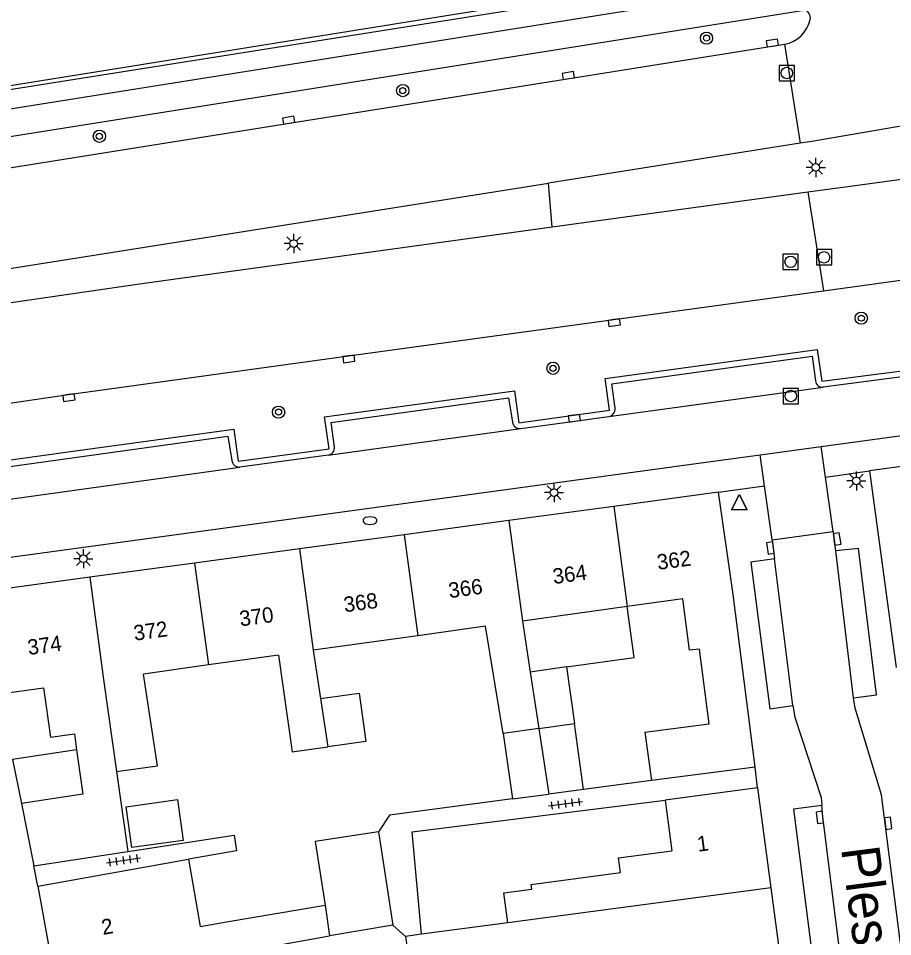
# Model space of a CAD drawing. Extents: x 132999 to 136000, y 398499 to 400501.
# Drawn here: x 133109.7 to 133166.8, y 398579.3 to 398639.2 of the extents above; entities that cross this region are included whole.
import ezdxf

# ---------------------------------------------------------------- set-up
doc = ezdxf.new("R2010")
doc.units = 0
for name, color, linetype in [('gg-afsc-erfafscheiding', 7, 'Continuous'), ('gg-afsc-hekwerk', 7, 'Continuous'), ('gg-anno-huisnummerreeks BGT', 7, 'Continuous'), ('gg-anno-openbare ruimte label', 7, 'Continuous'), ('gg-bbg-gedigitaliseerde bebouwing', 7, 'Continuous'), ('gg-bbg-gedigitaliseerde bijgebouw', 7, 'Continuous'), ('gg-bbg-hoofdgebouw', 7, 'Continuous'), ('gg-bbg-luifel en loopbrug', 7, 'Continuous'), ('gg-bbg-tussenscheiding', 7, 'Continuous'), ('gg-knt-verharding', 7, 'Continuous'), ('gg-knt-verharding nz', 7, 'Continuous'), ('gt-grn-groengrens', 7, 'Continuous'), ('gt-grn-weggrens', 7, 'Continuous'), ('gt-symb-boom', 7, 'Continuous'), ('gt-symb-brandkraan', 7, 'Continuous'), ('gt-symb-kolk', 7, 'Continuous'), ('gt-symb-lichtmast', 7, 'Continuous'), ('gt-symb-rioolschacht', 7, 'Continuous'), ('gt-symb-tegel verharding', 7, 'Continuous'), ('gt-symb-waterafsluiter', 7, 'Continuous')]:
    doc.layers.add(name, color=color, linetype=linetype)

# ---------------------------------------------------------------- blocks, each defined once
blk = doc.blocks.new('gt0-KOLK')
at = {"layer": 'gt-symb-kolk'}
blk.add_lwpolyline([(0, 0), (0.375, 0), (0.375, 0.4), (-0.375, 0.4), (-0.375, 0), (0, 0)], dxfattribs=at)
blk = doc.blocks.new('gt0-BOOM')
at = {"layer": 'gt-symb-boom'}
for radius in [0.4, 0.2]:
    blk.add_circle((0, 0), radius, dxfattribs=at)
blk = doc.blocks.new('gt0-RS')
at = {"layer": 'gt-symb-rioolschacht'}
blk.add_lwpolyline([(-0.5, -0.5), (0.5, -0.5), (0.5, 0.5), (-0.5, 0.5)], close=True, dxfattribs=at)
blk.add_circle((0, 0), 0.375, dxfattribs=at)
blk = doc.blocks.new('gt0-LMAST')
at = {"layer": 'gt-symb-lichtmast'}
for p, q in [((-0.005, 0.246), (-0.005, 0.621)), ((-0.182, 0.173), (-0.447, 0.438)), ((0.172, 0.173), (0.437, 0.438)), ((-0.255, -0.004), (-0.63, -0.004)), ((-0.182, -0.181), (-0.447, -0.446)), ((-0.005, -0.254), (-0.005, -0.629)), ((0.437, -0.446), (0.172, -0.181)), ((0.245, -0.004), (0.62, -0.004))]:
    blk.add_line(p, q, dxfattribs=at)
blk.add_circle((-0.005, -0.004), 0.25, dxfattribs=at)
blk = doc.blocks.new('gt0-WAFSL')
at = {"layer": 'gt-symb-waterafsluiter'}
for p, q in [((-0.5, -0.333), (0, 0.667)), ((0, 0.667), (0.5, -0.333)), ((0.5, -0.333), (-0.5, -0.333))]:
    blk.add_line(p, q, dxfattribs=at)
blk = doc.blocks.new('gt0-TEG1')
at = {"layer": 'gt-symb-tegel verharding'}
for p, q in [((-1.125, 0), (1.125, 0)), ((-0.9, -0.25), (-0.9, 0.25)), ((-0.45, -0.25), (-0.45, 0.25)), ((0, -0.25), (0, 0.25)), ((0.45, -0.25), (0.45, 0.25)), ((0.9, -0.25), (0.9, 0.25))]:
    blk.add_line(p, q, dxfattribs=at)
blk = doc.blocks.new('gt0-BR')
at = {"layer": 'gt-symb-brandkraan'}
for centre, radius, start, end in [((-0.244, 0), 0.206, 107.56694, 252.43307), ((0.599, -2.664), 3, 106.89205, 107.56694), ((0, -0.691), 0.938, 73.10799, 106.89205), ((-0.599, -2.664), 3, 72.43309, 73.10799), ((0.244, 0), 0.206, 287.56695, 72.43309), ((0.599, 2.664), 3, 252.43307, 253.10797), ((0, 0.691), 0.938, 253.10797, 286.89206), ((-0.599, 2.664), 3, 286.89206, 287.56695)]:
    blk.add_arc(centre, radius, start, end, dxfattribs=at)

msp = doc.modelspace()

# ---------------------------------------------------------------- linework, layer by layer
at = {"layer": 'gg-afsc-erfafscheiding'}
for p, q in [((133151.037, 398589.491), (133146.611, 398588.902)), ((133134.161, 398580.045), (133134.997, 398579.312))]:
    msp.add_line(p, q, dxfattribs=at)
for points in [[(133141.968, 398588.284), (133133.957, 398587.218), (133133.234, 398586.129)], [(133136.032, 398579.45), (133135.422, 398586.122), (133151.929, 398588.2)], [(133116.878, 398584.853), (133123.809, 398585.909), (133123.963, 398584.896), (133120.849, 398584.339)]]:
    msp.add_lwpolyline(points, dxfattribs=at)
at = {"layer": 'gg-afsc-hekwerk'}
msp.add_lwpolyline([(133063.432, 398627.493), (133064.478, 398627.655), (133154.062, 398642.043), (133159.126, 398654.715)], dxfattribs=at)
at = {"layer": 'gg-bbg-gedigitaliseerde bebouwing'}
for p, q in [((133153.085, 398601.334), (133149.459, 398600.829)), ((133149.459, 398600.829), (133142.628, 398599.879)), ((133142.628, 398599.879), (133143.133, 398596.56)), ((133135.796, 398598.928), (133128.965, 398597.977)), ((133128.965, 398597.977), (133129.445, 398594.824)), ((133126.717, 398597.664), (133122.133, 398597.026)), ((133122.133, 398597.026), (133117.912, 398596.414)), ((133118.824, 398590.43), (133117.912, 398596.414)), ((133150.599, 398592.634), (133151.037, 398589.491)), ((133116.146, 398590.067), (133118.824, 398590.43)), ((133116.146, 398590.067), (133116.878, 398584.853)), ((133157.8, 398590.35), (133151.037, 398589.491)), ((133157.95, 398589.001), (133151.929, 398588.2)), ((133151.929, 398588.2), (133152.368, 398584.901)), ((133110.76, 398583.921), (133116.878, 398584.853)), ((133111.02, 398582.581), (133120.849, 398584.339)), ((133123.318, 398580.253), (133129.743, 398581.339)), ((133141.666, 398580.199), (133136.032, 398579.45)), ((133126.431, 398578.698), (133130.045, 398579.352)), ((133136.032, 398579.45), (133134.997, 398579.312)), ((133134.997, 398579.312), (133135.24, 398577.489))]:
    msp.add_line(p, q, dxfattribs=at)
for points in [[(133150.599, 398592.634), (133154.795, 398593.17), (133154.17, 398598.059), (133153.515, 398597.975), (133153.085, 398601.334)], [(133141.374, 398592.555), (133140.218, 398599.544), (133135.796, 398598.928)], [(133126.717, 398597.664), (133127.596, 398591.347), (133129.925, 398591.67)], [(133141.666, 398580.199), (133141.406, 398582.156), (133143.23, 398582.399), (133143.19, 398582.693), (133149.027, 398583.469), (133148.898, 398584.439), (133152.368, 398584.901)], [(133120.849, 398584.339), (133121.59, 398579.961), (133123.318, 398580.253)]]:
    msp.add_lwpolyline(points, dxfattribs=at)
at = {"layer": 'gg-bbg-gedigitaliseerde bijgebouw'}
for p, q in [((133145.5, 398596.889), (133143.133, 398596.56)), ((133145.5, 398596.889), (133146.013, 398593.199)), ((133143.694, 398592.877), (133146.013, 398593.199)), ((133143.694, 398592.877), (133144.346, 398588.6)), ((133141.374, 398592.555), (133141.968, 398588.284)), ((133141.968, 398588.284), (133144.346, 398588.6)), ((133133.234, 398586.129), (133134.161, 398580.045)), ((133134.161, 398580.045), (133130.045, 398579.352))]:
    msp.add_line(p, q, dxfattribs=at)
for points in [[(133129.445, 398594.824), (133131.976, 398595.176), (133132.415, 398592.016), (133129.925, 398591.67)], [(133116.777, 398587.768), (133120.119, 398588.237), (133120.493, 398585.57), (133117.152, 398585.101), (133116.777, 398587.768)], [(133133.234, 398586.129), (133129.109, 398585.501), (133129.743, 398581.339)]]:
    msp.add_lwpolyline(points, dxfattribs=at)
at = {"layer": 'gg-bbg-hoofdgebouw'}
for p, q in [((133172.088, 398610.607), (133165.25, 398609.681)), ((133165.25, 398609.681), (133166.99, 398596.848)), ((133155.41, 398608.291), (133148.575, 398607.367)), ((133148.575, 398607.367), (133141.74, 398606.443)), ((133141.74, 398606.443), (133134.905, 398605.518)), ((133134.905, 398605.518), (133128.07, 398604.594)), ((133128.07, 398604.594), (133121.235, 398603.67)), ((133121.235, 398603.67), (133114.4, 398602.746)), ((133114.4, 398602.746), (133107.56, 398601.821)), ((133157.95, 398589.001), (133158.818, 398582.481)), ((133109.94, 398587.981), (133110.76, 398583.921)), ((133111.02, 398582.581), (133112.174, 398576.117)), ((133158.818, 398582.481), (133159.685, 398575.961))]:
    msp.add_line(p, q, dxfattribs=at)
for points in [[(133157.8, 398590.35), (133156.36, 398601.611), (133155.41, 398608.291)], [(133108.5, 398595.13), (133111.39, 398595.531), (133111.84, 398592.301), (133113.4, 398592.521), (133113.544, 398591.491)], [(133113.544, 398591.491), (133113.95, 398588.6), (133109.94, 398587.981)]]:
    msp.add_lwpolyline(points, dxfattribs=at)
at = {"layer": 'gg-bbg-luifel en loopbrug'}
for p, q in [((133146.611, 398588.902), (133146.013, 398593.199)), ((133113.544, 398591.491), (133109.363, 398590.846)), ((133109.363, 398590.846), (133109.94, 398587.981)), ((133146.611, 398588.902), (133144.346, 398588.6))]:
    msp.add_line(p, q, dxfattribs=at)
msp.add_lwpolyline([(133145.5, 398596.889), (133149.912, 398597.502), (133149.459, 398600.829)], dxfattribs=at)
at = {"layer": 'gg-bbg-tussenscheiding'}
for p, q in [((133148.575, 398607.367), (133149.459, 398600.829)), ((133141.74, 398606.443), (133142.628, 398599.879)), ((133134.905, 398605.518), (133135.796, 398598.928)), ((133128.07, 398604.594), (133128.965, 398597.977)), ((133121.235, 398603.67), (133122.133, 398597.026)), ((133114.4, 398602.746), (133115.304, 398596.061)), ((133143.133, 398596.56), (133143.694, 398592.877)), ((133115.304, 398596.061), (133116.146, 398590.067)), ((133129.445, 398594.824), (133129.925, 398591.67)), ((133143.694, 398592.877), (133141.374, 398592.555)), ((133158.818, 398582.481), (133152.797, 398581.68)), ((133152.797, 398581.68), (133141.666, 398580.199)), ((133129.743, 398581.339), (133130.045, 398579.352))]:
    msp.add_line(p, q, dxfattribs=at)
at = {"layer": 'gg-knt-verharding'}
for p, q in [((133000, 398614.138), (133161.006, 398639.748)), ((133160.734, 398631.06), (133144.322, 398628.46)), ((133144.569, 398625.598), (133161.239, 398627.888)), ((133168.037, 398615.899), (133162.241, 398615.138)), ((133148.248, 398613.227), (133162.241, 398615.138)), ((133142.516, 398612.447), (133148.248, 398613.227)), ((133129.951, 398610.712), (133142.516, 398612.447)), ((133158.134, 398610.732), (133162.1, 398611.273)), ((133129.951, 398610.712), (133124.187, 398609.936)), ((133158.918, 398605.174), (133162.881, 398605.733)), ((133162.881, 398605.733), (133162.948, 398605.199)), ((133158.918, 398605.174), (133159.06, 398603.937)), ((133163.067, 398604.477), (133162.948, 398605.199)), ((133157.95, 398589.001), (133157.8, 398590.35)), ((133111.02, 398582.581), (133110.76, 398583.921))]:
    msp.add_line(p, q, dxfattribs=at)
for points in [[(133000, 398617.202), (133006.387, 398618.214), (133064.542, 398627.496), (133155.143, 398641.884)], [(133000, 398615.952), (133064.919, 398626.269), (133159.344, 398641.305)], [(133000, 398612.112), (133007.558, 398613.305), (133028.765, 398616.673), (133048.979, 398619.915), (133068.192, 398622.973), (133086.969, 398625.942), (133108.194, 398629.309), (133159.705, 398637.52)], [(133174.884, 398633.487), (133161.488, 398631.18), (133160.734, 398631.06)], [(133102.511, 398609.465), (133113.145, 398610.953), (133123.789, 398612.407), (133124.075, 398610.324), (133130.011, 398611.121), (133129.71, 398613.205), (133142.103, 398614.9), (133142.386, 398612.828), (133148.306, 398613.635), (133148.02, 398615.716), (133161.853, 398617.594), (133162.14, 398615.537), (133168.069, 398616.307), (133167.791, 398618.397), (133195.414, 398622.174), (133229.558, 398626.811), (133229.851, 398624.756), (133231.92, 398625.045), (133231.654, 398627.101), (133261.342, 398631.158), (133261.665, 398628.664)], [(133161.239, 398627.888), (133164.325, 398628.312), (133175.468, 398629.825)], [(133000, 398605.562), (133059.751, 398615.063), (133144.322, 398628.46)], [(133000, 398603.579), (133018.111, 398606.458), (133068.426, 398614.443), (133093.103, 398618.329), (133117.802, 398621.92), (133144.569, 398625.598)], [(133162.266, 398621.435), (133172.803, 398622.884), (133176.493, 398623.384)], [(133000, 398596.973), (133050.397, 398604.961), (133093.772, 398611.846), (133113.008, 398614.665), (133131.268, 398617.189), (133148.584, 398619.554), (133162.266, 398621.435)], [(133162.1, 398611.273), (133212.511, 398618.15), (133215.529, 398618.563)], [(133148.659, 398613.779), (133148.454, 398615.356), (133161.513, 398617.161), (133161.741, 398615.555)], [(133130.365, 398611.254), (133130.148, 398612.841), (133141.716, 398614.451), (133141.965, 398612.858)], [(133071.235, 398602.065), (133070.963, 398603.647), (133080.886, 398605.479), (133090.715, 398607.173), (133100.584, 398608.784), (133123.415, 398611.951), (133123.666, 398610.353)], [(133105.201, 398603.464), (133109.378, 398604.068), (133154.914, 398610.293), (133158.134, 398610.732)], [(133070.823, 398601.508), (133081.008, 398603.331), (133091.191, 398605.136), (133101.175, 398606.724), (133124.187, 398609.936)], [(133164.22, 398594.876), (133165.721, 398595.061), (133164.538, 398604.624), (133163.067, 398604.477)], [(133159.06, 398603.937), (133157.527, 398603.736), (133158.765, 398594.154), (133160.267, 398594.375)], [(133168.486, 398561.534), (133168.429, 398562.029), (133168.809, 398566.695), (133168.742, 398567.452), (133166.048, 398588.548), (133164.318, 398594.201), (133164.22, 398594.876)], [(133160.267, 398594.375), (133160.38, 398593.621), (133162.11, 398588.363), (133162.16, 398587.861)], [(133162.16, 398587.861), (133160.311, 398587.622), (133162.984, 398566.647), (133164.788, 398566.834)]]:
    msp.add_lwpolyline(points, dxfattribs=at)
for centre, radius, start, end in [((133160.908, 398639.259), 0.498, 346.50934, 78.70227), ((133159.312, 398639.618), 2.135, 280.61733, 347.13336), ((133162.197, 398615.594), 0.458, 184.8314, 275.51239), ((133148.173, 398613.712), 0.491, 278.82351, 7.83632), ((133142.455, 398612.939), 0.496, 189.44205, 277.11822), ((133129.873, 398611.201), 0.495, 279.08011, 6.17199), ((133124.134, 398610.404), 0.471, 186.16514, 276.48842)]:
    msp.add_arc(centre, radius, start, end, dxfattribs=at)
at = {"layer": 'gg-knt-verharding nz'}
for p, q in [((133164.22, 398594.876), (133163.067, 398604.477)), ((133160.267, 398594.375), (133159.06, 398603.937))]:
    msp.add_line(p, q, dxfattribs=at)
msp.add_lwpolyline([(133164.788, 398566.834), (133164.71, 398567.159), (133162.214, 398587.101), (133162.16, 398587.861)], dxfattribs=at)
at = {"layer": 'gt-grn-groengrens'}
msp.add_line((133144.569, 398625.598), (133144.322, 398628.46), dxfattribs=at)
at = {"layer": 'gt-grn-weggrens'}
for p, q in [((133159.705, 398637.52), (133160.734, 398631.06)), ((133161.239, 398627.888), (133162.266, 398621.435)), ((133162.381, 398609.276), (133162.1, 398611.273)), ((133158.419, 398608.716), (133158.134, 398610.732)), ((133162.381, 398609.276), (133165.25, 398609.681)), ((133162.881, 398605.733), (133162.381, 398609.276)), ((133155.41, 398608.291), (133158.419, 398608.716)), ((133158.918, 398605.174), (133158.419, 398608.716))]:
    msp.add_line(p, q, dxfattribs=at)

# ---------------------------------------------------------------- block references
at = {"layer": 'gt-symb-boom'}
for p in [(133154.629, 398637.918), (133134.815, 398634.493), (133115.024, 398631.515), (133164.725, 398619.647), (133144.615, 398616.378), (133126.713, 398613.516)]:
    msp.add_blockref('gt0-BOOM', p, dxfattribs=at)
at = {"layer": 'gt-symb-brandkraan'}
msp.add_blockref('gt0-BR', (133132.679, 398606.436), dxfattribs=at)
at = {"layer": 'gt-symb-kolk'}
for p, rotation in [((133158.95, 398637.403), 8.830828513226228), ((133145.642, 398635.277), 9.076252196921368), ((133127.411, 398632.369), 9.06828311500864), ((133148.584, 398619.554), -172.22138708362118), ((133131.268, 398617.189), -172.13924357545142), ((133113.008, 398614.665), -171.6667543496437), ((133146.031, 398612.922), 7.827677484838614), ((133162.948, 398605.199), -80.62242087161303), ((133158.997, 398604.683), 97.93555037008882), ((133162.214, 398587.101), 97.12501634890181), ((133166.279, 398586.667), -82.70443985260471)]:
    msp.add_blockref('gt0-KOLK', p, dxfattribs=dict(at, rotation=rotation))
at = {"layer": 'gt-symb-lichtmast'}
for p in [(133161.759, 398629.487), (133127.705, 398624.52), (133164.408, 398609.031), (133144.688, 398608.273), (133113.986, 398603.957)]:
    msp.add_blockref('gt0-LMAST', p, dxfattribs=at)
at = {"layer": 'gt-symb-rioolschacht'}
for p in [(133159.862, 398635.643), (133162.293, 398623.617), (133160.115, 398623.328), (133160.124, 398614.568)]:
    msp.add_blockref('gt0-RS', p, dxfattribs=at)
at = {"layer": 'gt-symb-tegel verharding'}
for p, rotation in [((133145.434, 398587.969), 7.58706907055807), ((133116.605, 398584.271), 8.162509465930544)]:
    msp.add_blockref('gt0-TEG1', p, dxfattribs=dict(at, rotation=rotation))
at = {"layer": 'gt-symb-waterafsluiter'}
for p in [(133156.765, 398607.484), (133156.784, 398607.483)]:
    msp.add_blockref('gt0-WAFSL', p, dxfattribs=at)

# ---------------------------------------------------------------- texts
at = {"layer": 'gg-anno-huisnummerreeks BGT'}
for s, rotation, p in [('362', 7.7, (133151.466, 398603.218)), ('364', 7.7, (133144.663, 398602.298)), ('366', 7.7, (133137.864, 398601.378)), ('368', 7.7, (133131.029, 398600.454)), ('370', 7.7, (133124.23, 398599.535)), ('372', 7.7, (133117.327, 398598.601)), ('374', 7.7, (133110.407, 398597.666)), ('1', 7.6, (133154.078, 398584.83)), ('2', 10.1, (133115.257, 398579.402))]:
    msp.add_text(s, height=1, rotation=rotation, dxfattribs=at).set_placement(p)
at = {"layer": 'gg-anno-openbare ruimte label'}
msp.add_text('Plesserstraat', height=2.5, rotation=277.4, dxfattribs=at).set_placement((133163.399, 398585.057))

doc.saveas('drawing.dxf')
